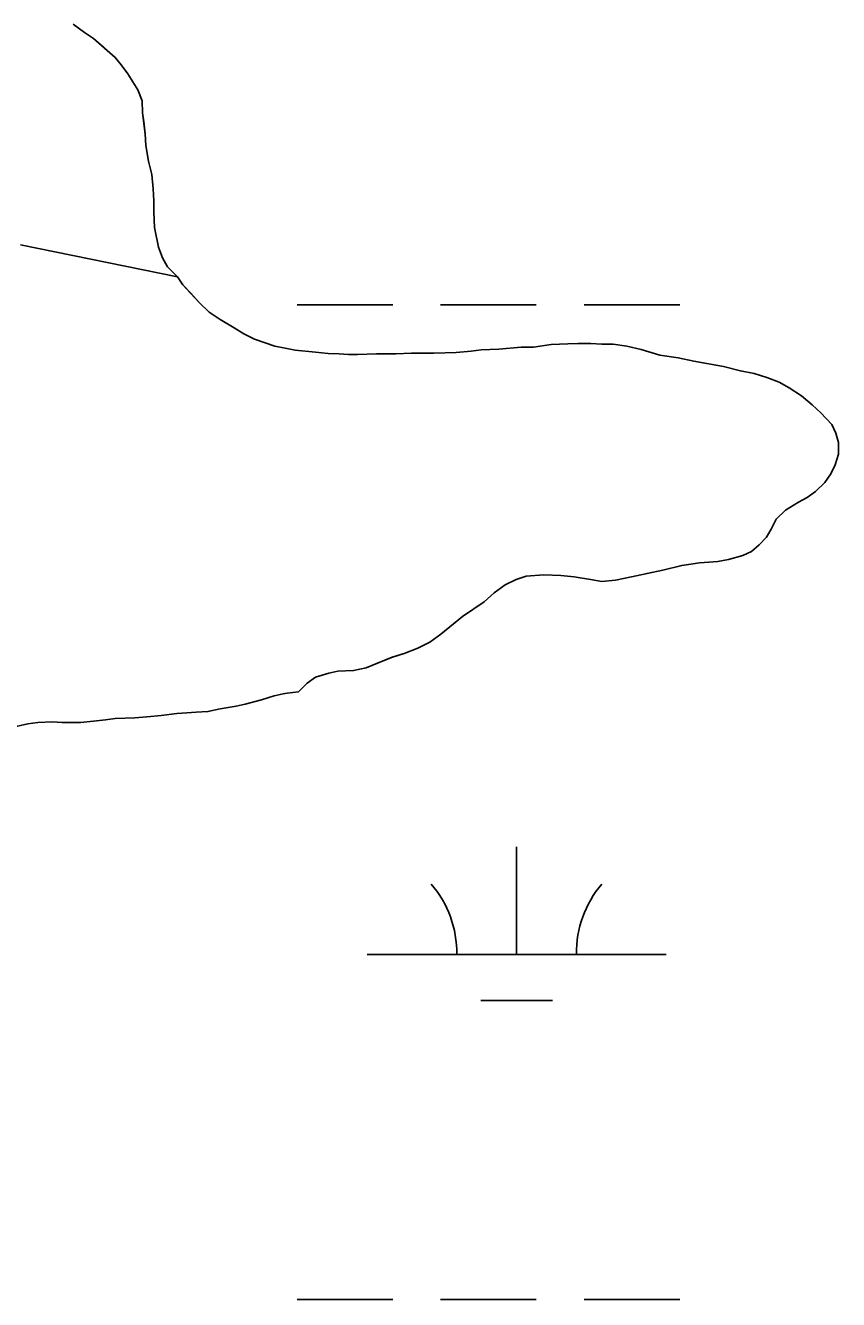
# Model space of a CAD drawing. Extents: x 3161564 to 3199464, y 849354 to 874788.
# Drawn here: x 3186266.1 to 3186538, y 856885.8 to 857311.9 of the extents above; entities that cross this region are included whole.
import ezdxf

# ---------------------------------------------------------------- set-up
doc = ezdxf.new("R2010")
doc.units = 0
for name, color, linetype in [('V-SITE-VEGE', 7, 'Continuous'), ('V-TOPO-SHOR', 7, 'Continuous'), ('V-WETL-SWMP', 7, 'Continuous')]:
    doc.layers.add(name, color=color, linetype=linetype)

msp = doc.modelspace()

# ---------------------------------------------------------------- linework, layer by layer
at = {"layer": 'V-SITE-VEGE'}
for points in [[(3186264.41, 857238.44), (3186316.95, 857227.8), (3186318.71, 857225.17), (3186321.36, 857222.32), (3186324.22, 857219.25), (3186327.52, 857215.96), (3186331.26, 857213.55), (3186335.88, 857210.7), (3186339.18, 857208.73), (3186342.69, 857206.98), (3186349.51, 857204.58), (3186353.02, 857203.93), (3186356.32, 857203.27), (3186363.13, 857202.63), (3186367.31, 857202.2), (3186371.04, 857201.99), (3186374.11, 857201.77), (3186377.19, 857201.78), (3186383.56, 857202.01), (3186389.93, 857202.02), (3186395.2, 857202.25), (3186398.94, 857202.26), (3186402.67, 857202.27), (3186410.14, 857202.5), (3186415.19, 857202.95), (3186418.49, 857203.4), (3186424.41, 857203.63), (3186431.88, 857204.3), (3186436.06, 857204.31), (3186441.99, 857205.2), (3186447.48, 857205.43), (3186455.17, 857205.45), (3186458.9, 857205.23), (3186462.63, 857205.24), (3186467.25, 857204.59), (3186472.08, 857203.5), (3186478.23, 857201.54), (3186484.39, 857200.67), (3186489.66, 857199.58), (3186499.55, 857197.85), (3186505.26, 857196.32), (3186509.88, 857195.45), (3186514.05, 857194.14), (3186518.23, 857192.61), (3186521.53, 857190.64), (3186525.71, 857188.01), (3186529.23, 857184.94), (3186532.09, 857182.32), (3186535.83, 857178.37), (3186537.16, 857175.51), (3186538.04, 857172.44), (3186538.05, 857168.49), (3186536.96, 857164.97), (3186535.43, 857161.89), (3186533.46, 857159.03), (3186530.39, 857155.95), (3186527.53, 857153.97), (3186524.68, 857152.42), (3186520.29, 857149.78), (3186517.22, 857146.7), (3186515.47, 857143.4), (3186513.94, 857140.76), (3186511.53, 857138.12), (3186508.9, 857135.92), (3186506.04, 857134.6), (3186501.21, 857133.27), (3186497.7, 857132.6), (3186491.55, 857132.15), (3186485.62, 857131.26), (3186479.26, 857129.71), (3186473.99, 857128.6), (3186466.74, 857127.05), (3186463.45, 857126.38), (3186458.84, 857125.94), (3186455.1, 857126.59), (3186449.61, 857127.46), (3186445.21, 857127.89), (3186439.5, 857128.09), (3186433.57, 857127.64), (3186430.28, 857126.54), (3186426.55, 857124.77), (3186422.82, 857122.13), (3186419.53, 857119.05), (3186412.29, 857114.2), (3186405.05, 857108.26), (3186401.32, 857105.61), (3186397.37, 857103.63), (3186392.76, 857101.86), (3186388.82, 857100.54), (3186383.32, 857098.33), (3186380.03, 857097), (3186375.86, 857096.12), (3186370.59, 857095.89), (3186367.52, 857095.22), (3186363.12, 857093.9), (3186360.27, 857091.91)], [(3186360.27, 857091.91), (3186357.42, 857089.05), (3186353.69, 857088.6), (3186352.35, 857088.37), (3186349.27, 857087.7), (3186345.1, 857086.38), (3186339.62, 857084.83), (3186336.54, 857084.16), (3186331.27, 857083.28), (3186327.1, 857082.39), (3186323.15, 857082.16), (3186320.07, 857081.93), (3186316.78, 857081.71), (3186311.51, 857081.04), (3186306.67, 857080.59), (3186302.72, 857080.36), (3186296.13, 857080.13), (3186292.84, 857079.69), (3186288.88, 857079.24), (3186284.49, 857078.79), (3186278.34, 857078.78), (3186275.05, 857078.99), (3186270.21, 857078.76), (3186266.92, 857078.32), (3186260.99, 857076.99)]]:
    msp.add_lwpolyline(points, dxfattribs=at)
at = {"layer": 'V-TOPO-SHOR'}
msp.add_line((3186264.41, 857238.44), (3186316.95, 857227.8), dxfattribs=at)
for points in [[(3186316.95, 857227.8), (3186313.65, 857231.09), (3186311.89, 857234.16), (3186310.56, 857237.67), (3186309.23, 857244.26), (3186309, 857249.53), (3186308.99, 857253.26), (3186308.77, 857257.22), (3186308.32, 857262.05), (3186307.21, 857266.44), (3186306.32, 857271.71), (3186306.09, 857275.67), (3186305.65, 857279.62), (3186305.2, 857282.69), (3186305.19, 857286.64), (3186303.65, 857290.38), (3186300.34, 857295.64), (3186298.14, 857298.71), (3186296.16, 857301.13), (3186292.2, 857304.63), (3186288.9, 857307.48), (3186285.82, 857309.45), (3186282.08, 857312.3)], [(3186353.69, 857088.6), (3186357.42, 857089.05), (3186360.27, 857091.91), (3186363.12, 857093.9), (3186367.52, 857095.22), (3186370.59, 857095.89), (3186375.86, 857096.12), (3186380.03, 857097), (3186383.32, 857098.33), (3186388.81, 857100.54), (3186392.76, 857101.86), (3186397.37, 857103.63), (3186401.32, 857105.61), (3186405.05, 857108.26), (3186409.88, 857112.22), (3186412.29, 857114.2), (3186419.53, 857119.05), (3186422.82, 857122.13), (3186426.55, 857124.77), (3186430.28, 857126.54), (3186433.57, 857127.64), (3186439.5, 857128.09), (3186445.21, 857127.89), (3186449.61, 857127.46), (3186455.1, 857126.59), (3186458.84, 857125.94), (3186463.45, 857126.38), (3186466.74, 857127.05), (3186473.99, 857128.6), (3186479.26, 857129.71), (3186485.62, 857131.26), (3186491.55, 857132.15), (3186494.63, 857132.38), (3186497.7, 857132.6), (3186501.21, 857133.27), (3186506.04, 857134.6), (3186508.9, 857135.92), (3186511.53, 857138.12), (3186513.94, 857140.76), (3186515.47, 857143.4), (3186517.22, 857146.7), (3186520.29, 857149.78), (3186524.68, 857152.42), (3186527.53, 857153.97), (3186530.39, 857155.95), (3186533.46, 857159.03), (3186535.43, 857161.89), (3186536.96, 857164.97), (3186538.05, 857168.49), (3186538.04, 857172.44), (3186537.16, 857175.51), (3186535.83, 857178.37), (3186532.09, 857182.32), (3186529.23, 857184.94), (3186525.71, 857188.01), (3186521.53, 857190.64), (3186518.23, 857192.61), (3186514.05, 857194.14), (3186509.88, 857195.45), (3186505.26, 857196.32), (3186499.55, 857197.85), (3186489.66, 857199.58), (3186484.39, 857200.67), (3186478.23, 857201.54), (3186472.08, 857203.5), (3186467.25, 857204.59), (3186462.63, 857205.24), (3186458.9, 857205.23), (3186455.16, 857205.45), (3186450.99, 857205.44), (3186447.48, 857205.43), (3186441.99, 857205.2), (3186436.06, 857204.31), (3186431.88, 857204.3), (3186424.41, 857203.63), (3186418.48, 857203.4), (3186415.19, 857202.95), (3186410.14, 857202.5), (3186402.67, 857202.27), (3186398.94, 857202.26), (3186395.2, 857202.25), (3186389.93, 857202.02), (3186386.86, 857202.02), (3186383.56, 857202.01), (3186377.19, 857201.78), (3186374.11, 857201.77), (3186371.04, 857201.99), (3186367.31, 857202.2), (3186363.13, 857202.63), (3186356.32, 857203.27), (3186353.02, 857203.93), (3186349.51, 857204.58), (3186342.69, 857206.98), (3186339.18, 857208.73), (3186335.88, 857210.7), (3186331.26, 857213.55), (3186327.52, 857215.96), (3186324.22, 857219.25), (3186321.36, 857222.32), (3186318.71, 857225.17), (3186316.95, 857227.8)], [(3186336.54, 857084.16), (3186339.62, 857084.83), (3186345.1, 857086.38), (3186349.27, 857087.7), (3186352.35, 857088.37), (3186353.69, 857088.6)], [(3186260.99, 857076.99), (3186266.92, 857078.32), (3186270.21, 857078.76), (3186275.05, 857078.99), (3186278.34, 857078.78), (3186284.49, 857078.79), (3186288.89, 857079.24), (3186292.84, 857079.69), (3186296.13, 857080.13), (3186302.72, 857080.36), (3186306.67, 857080.59), (3186311.51, 857081.04), (3186316.78, 857081.71), (3186320.07, 857081.93), (3186323.15, 857082.16), (3186327.1, 857082.39), (3186331.27, 857083.28), (3186336.54, 857084.16)]]:
    msp.add_lwpolyline(points, dxfattribs=at)
at = {"layer": 'V-WETL-SWMP'}
for p, q in [((3186282.08, 857312.3), (3186285.82, 857309.45)), ((3186285.82, 857309.45), (3186288.9, 857307.48)), ((3186288.9, 857307.48), (3186296.16, 857301.13)), ((3186296.16, 857301.13), (3186298.14, 857298.71)), ((3186298.14, 857298.71), (3186300.34, 857295.64)), ((3186300.34, 857295.64), (3186303.65, 857290.38)), ((3186303.65, 857290.38), (3186305.19, 857286.65)), ((3186305.19, 857286.65), (3186305.2, 857282.69)), ((3186305.2, 857282.69), (3186306.09, 857275.66)), ((3186306.09, 857275.66), (3186306.32, 857271.71)), ((3186306.32, 857271.71), (3186307.21, 857266.44)), ((3186307.21, 857266.44), (3186308.32, 857262.05)), ((3186308.32, 857262.05), (3186308.77, 857257.22)), ((3186308.77, 857257.22), (3186308.99, 857253.26)), ((3186308.99, 857253.26), (3186309, 857249.53)), ((3186309, 857249.53), (3186309.23, 857244.26)), ((3186309.23, 857244.26), (3186310.56, 857237.67)), ((3186310.56, 857237.67), (3186311.89, 857234.16)), ((3186311.89, 857234.16), (3186313.65, 857231.09)), ((3186313.65, 857231.09), (3186316.95, 857227.8)), ((3186316.95, 857227.8), (3186318.71, 857225.17)), ((3186318.71, 857225.17), (3186321.35, 857222.32)), ((3186321.35, 857222.32), (3186324.22, 857219.25)), ((3186324.22, 857219.25), (3186327.52, 857215.96)), ((3186327.52, 857215.96), (3186331.26, 857213.55)), ((3186356.96, 857218.44), (3186388.96, 857218.44)), ((3186404.96, 857218.44), (3186436.96, 857218.44)), ((3186452.96, 857218.44), (3186484.96, 857218.44)), ((3186331.26, 857213.55), (3186335.88, 857210.7)), ((3186335.88, 857210.7), (3186339.18, 857208.73)), ((3186339.18, 857208.73), (3186342.69, 857206.98)), ((3186342.69, 857206.98), (3186349.51, 857204.58)), ((3186349.51, 857204.58), (3186353.02, 857203.93)), ((3186353.02, 857203.93), (3186356.32, 857203.27)), ((3186356.32, 857203.27), (3186363.13, 857202.63)), ((3186363.13, 857202.63), (3186367.31, 857202.2)), ((3186367.31, 857202.2), (3186371.04, 857201.99)), ((3186371.04, 857201.99), (3186374.12, 857201.77)), ((3186374.12, 857201.77), (3186377.19, 857201.78)), ((3186377.19, 857201.78), (3186383.56, 857202.01)), ((3186383.56, 857202.01), (3186389.93, 857202.02)), ((3186389.93, 857202.02), (3186395.2, 857202.25)), ((3186395.2, 857202.25), (3186402.67, 857202.27)), ((3186402.67, 857202.27), (3186410.14, 857202.5)), ((3186410.14, 857202.5), (3186415.19, 857202.95)), ((3186415.19, 857202.95), (3186418.48, 857203.4)), ((3186418.48, 857203.4), (3186424.41, 857203.63)), ((3186424.41, 857203.63), (3186431.88, 857204.3)), ((3186431.88, 857204.3), (3186436.06, 857204.31)), ((3186436.06, 857204.31), (3186441.98, 857205.2)), ((3186441.98, 857205.2), (3186447.48, 857205.43)), ((3186447.48, 857205.43), (3186455.16, 857205.45)), ((3186455.16, 857205.45), (3186458.9, 857205.23)), ((3186458.9, 857205.23), (3186462.63, 857205.24)), ((3186462.63, 857205.24), (3186467.25, 857204.59)), ((3186467.25, 857204.59), (3186472.08, 857203.5)), ((3186472.08, 857203.5), (3186478.23, 857201.54)), ((3186478.23, 857201.54), (3186484.39, 857200.67)), ((3186484.39, 857200.67), (3186489.66, 857199.58)), ((3186489.66, 857199.58), (3186499.55, 857197.85)), ((3186499.55, 857197.85), (3186505.26, 857196.32)), ((3186505.26, 857196.32), (3186509.88, 857195.45)), ((3186509.88, 857195.45), (3186514.06, 857194.14)), ((3186514.06, 857194.14), (3186518.23, 857192.61)), ((3186518.23, 857192.61), (3186521.53, 857190.64)), ((3186521.53, 857190.64), (3186525.71, 857188.01)), ((3186525.71, 857188.01), (3186529.23, 857184.94)), ((3186529.23, 857184.94), (3186532.09, 857182.31)), ((3186532.09, 857182.31), (3186535.83, 857178.37)), ((3186535.83, 857178.37), (3186537.16, 857175.51)), ((3186537.16, 857175.51), (3186538.04, 857172.44)), ((3186538.04, 857172.44), (3186538.05, 857168.49)), ((3186538.05, 857168.49), (3186536.96, 857164.97)), ((3186536.96, 857164.97), (3186535.43, 857161.89)), ((3186535.43, 857161.89), (3186533.46, 857159.03)), ((3186530.39, 857155.95), (3186527.53, 857153.97)), ((3186533.46, 857159.03), (3186530.39, 857155.95)), ((3186524.68, 857152.43), (3186520.29, 857149.78)), ((3186527.53, 857153.97), (3186524.68, 857152.43)), ((3186517.22, 857146.7), (3186515.47, 857143.4)), ((3186520.29, 857149.78), (3186517.22, 857146.7)), ((3186515.47, 857143.4), (3186513.94, 857140.76)), ((3186511.53, 857138.12), (3186508.9, 857135.92)), ((3186513.94, 857140.76), (3186511.53, 857138.12)), ((3186506.04, 857134.6), (3186501.21, 857133.27)), ((3186508.9, 857135.92), (3186506.04, 857134.6)), ((3186479.26, 857129.71), (3186473.99, 857128.6)), ((3186485.62, 857131.26), (3186479.26, 857129.71)), ((3186491.55, 857132.15), (3186485.62, 857131.26)), ((3186497.7, 857132.6), (3186491.55, 857132.15)), ((3186501.21, 857133.27), (3186497.7, 857132.6)), ((3186430.28, 857126.54), (3186426.55, 857124.77)), ((3186433.57, 857127.64), (3186430.28, 857126.54)), ((3186439.5, 857128.09), (3186433.57, 857127.64)), ((3186445.21, 857127.89), (3186439.5, 857128.09)), ((3186449.61, 857127.46), (3186445.21, 857127.89)), ((3186455.1, 857126.59), (3186449.61, 857127.46)), ((3186458.83, 857125.94), (3186455.1, 857126.59)), ((3186463.45, 857126.38), (3186458.83, 857125.94)), ((3186466.74, 857127.05), (3186463.45, 857126.38)), ((3186473.99, 857128.6), (3186466.74, 857127.05)), ((3186422.82, 857122.13), (3186419.53, 857119.05)), ((3186426.55, 857124.77), (3186422.82, 857122.13)), ((3186419.53, 857119.05), (3186412.29, 857114.2)), ((3186412.29, 857114.2), (3186405.05, 857108.26)), ((3186405.05, 857108.26), (3186401.32, 857105.61)), ((3186401.32, 857105.61), (3186397.37, 857103.63)), ((3186388.81, 857100.54), (3186380.03, 857097)), ((3186392.76, 857101.86), (3186388.81, 857100.54)), ((3186397.37, 857103.63), (3186392.76, 857101.86)), ((3186370.59, 857095.89), (3186367.52, 857095.22)), ((3186375.86, 857096.12), (3186370.59, 857095.89)), ((3186380.03, 857097), (3186375.86, 857096.12)), ((3186360.27, 857091.91), (3186357.42, 857089.05)), ((3186363.12, 857093.9), (3186360.27, 857091.91)), ((3186367.52, 857095.22), (3186363.12, 857093.9)), ((3186349.27, 857087.7), (3186345.1, 857086.38)), ((3186352.35, 857088.37), (3186349.27, 857087.7)), ((3186353.69, 857088.61), (3186352.35, 857088.37)), ((3186357.42, 857089.05), (3186353.69, 857088.61)), ((3186331.27, 857083.28), (3186327.1, 857082.39)), ((3186336.54, 857084.16), (3186331.27, 857083.28)), ((3186339.62, 857084.83), (3186336.54, 857084.16)), ((3186345.1, 857086.38), (3186339.62, 857084.83)), ((3186266.92, 857078.32), (3186260.99, 857076.99)), ((3186270.21, 857078.76), (3186266.92, 857078.32)), ((3186275.05, 857078.99), (3186270.21, 857078.76)), ((3186278.34, 857078.78), (3186275.05, 857078.99)), ((3186284.49, 857078.79), (3186278.34, 857078.78)), ((3186288.88, 857079.24), (3186284.49, 857078.79)), ((3186292.84, 857079.69), (3186288.88, 857079.24)), ((3186296.13, 857080.13), (3186292.84, 857079.69)), ((3186302.72, 857080.36), (3186296.13, 857080.13)), ((3186306.67, 857080.59), (3186302.72, 857080.36)), ((3186311.51, 857081.04), (3186306.67, 857080.59)), ((3186316.78, 857081.71), (3186311.51, 857081.04)), ((3186320.07, 857081.94), (3186316.78, 857081.71)), ((3186323.15, 857082.16), (3186320.07, 857081.94)), ((3186327.1, 857082.39), (3186323.15, 857082.16)), ((3186430.36, 857001.2), (3186430.36, 857037.2)), ((3186380.36, 857001.2), (3186480.36, 857001.2)), ((3186418.36, 856985.77), (3186442.36, 856985.77)), ((3186356.96, 856885.77), (3186388.96, 856885.77)), ((3186404.96, 856885.77), (3186436.96, 856885.77)), ((3186452.96, 856885.77), (3186484.96, 856885.77))]:
    msp.add_line(p, q, dxfattribs=at)
for centre, start, end in [((3186375.12, 857001.68), 359.2282, 40.7718), ((3186485.61, 857001.68), 139.2282, 180.7718)]:
    msp.add_arc(centre, 35.25, start, end, dxfattribs=at)

doc.saveas('drawing.dxf')
